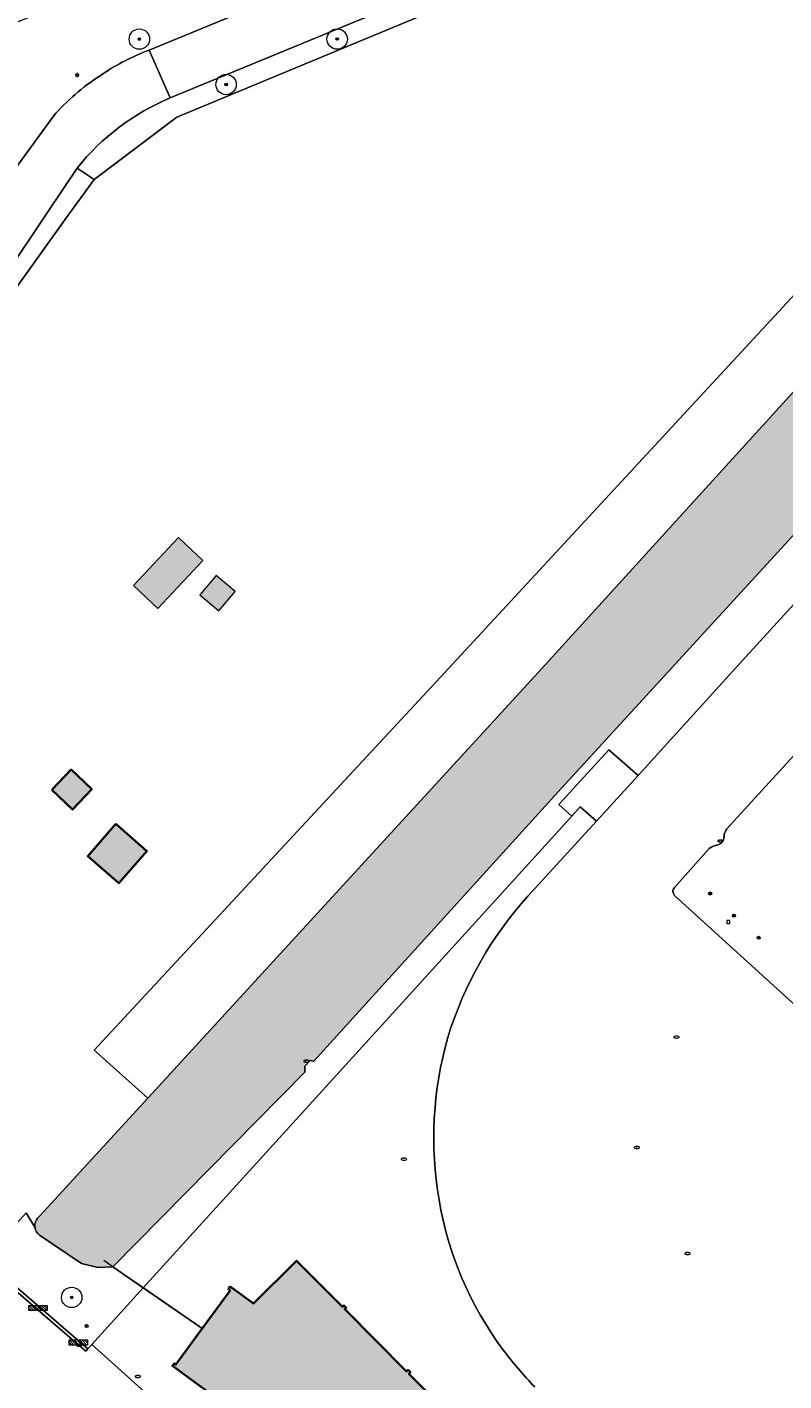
# Model space of a CAD drawing. Header units: metres. Extents: x 125349 to 128236, y 501602 to 503797.
# Tile 590 of 656: x 127421 to 127495, y 502930 to 503063. Entities that reach past the tile are written whole.
import ezdxf
from ezdxf.enums import TextEntityAlignment as Align

# ---------------------------------------------------------------- set-up
doc = ezdxf.new("R2010")
doc.units = ezdxf.units.M
doc.linetypes.add('IE-TERREINAFSCHEIDING-SO', pattern=[10, 8, -2])
doc.layers.get('0').update_dxf_attribs({"linetype": 'CONTINUOUS'})
for name, color, linetype, lineweight in [('B-WE-GR-BEPLANTING_CULTUUR_BOSPLANTSOEN-GV', 90, 'CONTINUOUS', 18), ('B-WE-GR-BOOM-S-500', 90, 'CONTINUOUS', 18), ('B-WE-GR-GROENVOORZIENING-GV', 80, 'CONTINUOUS', 18), ('B-WE-IE-MEUBILAIR-S', 7, 'CONTINUOUS', 18), ('B-WE-IE-MEUBILAIR_WEGMEUBILAIR-S', 7, 'CONTINUOUS', 18), ('B-WE-IE-TERREINAFSCHEIDING-G', 210, 'IE-TERREINAFSCHEIDING-SO', 18), ('B-WE-IE-TERREINAFSCHEIDING_KUNSTMATIG_HEKWERK-G', 20, 'IE-TERREINAFSCHEIDING_KUNSTMATIG-SO', 18), ('B-WE-OG-BEBOUWING-GV', 7, 'CONTINUOUS', 35), ('B-WE-OG-BEBOUWING_SCHUUR-GV', 7, 'CONTINUOUS', 18), ('B-WE-OG-TERREIN_BEGROEID-GV', 7, 'CONTINUOUS', 18), ('B-WE-OG-TERREIN_ERF-GV', 7, 'CONTINUOUS', 18), ('B-WE-OG-WATER-GV', 130, 'CONTINUOUS', 18), ('B-WE-VH-GESLOTENVERHARDING-GV', 10, 'CONTINUOUS', 18), ('B-WE-VH-GESLOTENVERHARDING_ASFALT-GV', 10, 'CONTINUOUS', 18), ('B-WE-VH-GESLOTENVERHARDING_BETON-GV', 10, 'CONTINUOUS', 18), ('B-WE-VH-OPENVERHARDING-GV', 90, 'CONTINUOUS', 18)]:
    doc.layers.add(name, color=color, linetype=linetype, lineweight=lineweight)
for name, color, linetype, lineweight, true_color in [('B-WE-OG-BEBOUWING-V', 7, 'CONTINUOUS', 18, 0xcc646e), ('B-WE-OG-BEBOUWING_SCHUUR-V', 7, 'CONTINUOUS', 18, 0xcc646e), ('B-WE-OG-WATER-V', 7, 'CONTINUOUS', 18, 0xbee8ff)]:
    doc.layers.add(name, color=color, linetype=linetype, lineweight=lineweight, true_color=true_color)
doc.styles.add('NLCS-ISO', font='NLCS-ISO.ttf')
doc.linetypes.add('IE-TERREINAFSCHEIDING_KUNSTMATIG-SO', pattern='A,4,[82,NLCS.SHX,S=0.75,R=90,X=0,Y=0],4,-2', length=10)

# ---------------------------------------------------------------- blocks, each defined once
blk = doc.blocks.new('SIE-MEUBILAIR_BORD_RECLAME-SO')
blk.add_lwpolyline([(-0.75, -0.75), (0.75, -0.75), (0.75, 0.75), (-0.75, 0.75)], close=True)
at = {"style": 'NLCS-ISO'}
blk.add_text('rb', height=0.75, dxfattribs=at).set_placement((0, 0), align=Align.MIDDLE_CENTER)
blk = doc.blocks.new('SIE-MEUBILAIR_PAAL_VLAGGENMAST-SO')
h = blk.add_hatch(color=256)
h.dxf.hatch_style = 1
h.paths.add_polyline_path([(-0.18, 0.5), (0.32, 0.25), (-0.18, 0)])
blk.add_line((-0.18, 0), (-0.18, -0.47))
blk.add_lwpolyline([(-0.18, 0.5), (0.32, 0.25), (-0.18, 0)], close=True)
blk.add_circle((0, 0), 0.75)
blk = doc.blocks.new('SIE-MEUBILAIR_PAAL_LICHTMAST-SO')
for points in [[(-0.62, 0), (-1, 0)], [(-0.71, 0.71), (-0.44, 0.44)], [(0, 1), (0, 0.62)], [(0.44, 0.44), (0.71, 0.71)], [(1, 0), (0.62, 0)], [(-0.71, -0.71), (-0.44, -0.44)], [(0, -0.62), (0, -1)], [(0.44, -0.44), (0.71, -0.71)]]:
    blk.add_lwpolyline(points)
blk.add_circle((0, 0), 0.5)
blk = doc.blocks.new('SIE-MEUBILAIR_PUT_KOLK-SO')
blk.add_ellipse((0, 0), major_axis=(1.25, 0), ratio=0.54)
at = {"style": 'NLCS-ISO'}
blk.add_text('klk', height=0.75, dxfattribs=at).set_placement((0.03, 0), align=Align.MIDDLE_CENTER)
blk = doc.blocks.new('SIE-MEUBILAIR_PUT_RIOOLPUT-SO')
blk.add_ellipse((0, 0), major_axis=(1.25, 0), ratio=0.54)
at = {"style": 'NLCS-ISO'}
blk.add_text('ri', height=0.75, dxfattribs=at).set_placement((-0.04, 0.07), align=Align.MIDDLE_CENTER)
blk = doc.blocks.new('SIE-WEG_FIETSREK-SO')
for p, q in [((-4.5, 1.25), (-2, -1.25)), ((-4.5, 0), (-3.25, -1.25)), ((-3.25, 1.25), (-0.75, -1.25)), ((-2, 1.25), (0.5, -1.25)), ((-0.75, 1.25), (1.75, -1.25)), ((0.5, 1.25), (3, -1.25)), ((1.76, 1.25), (4.26, -1.25)), ((3.01, 1.25), (4.5, -0.24)), ((4.26, 1.25), (4.5, 1.01))]:
    blk.add_line(p, q)
at = {"flags": 128}
blk.add_lwpolyline([(4.51, -1.25), (-4.51, -1.25), (-4.51, 1.25), (4.51, 1.25), (4.51, -1.25)], close=True, dxfattribs=at)
blk = doc.blocks.new('SGR-BOOM_01-SO')
at = {"linetype": 'ByBlock', "lineweight": 18}
h = blk.add_hatch(color=0, dxfattribs=at)
h.dxf.hatch_style = 1
edge = h.paths.add_edge_path()
edge.add_arc((0, 0), 0.25, 0, 360)
at = {"color": 0, "linetype": 'ByBlock', "lineweight": 18}
for radius in [2, 0.25]:
    blk.add_circle((0, 0), radius, dxfattribs=at)

msp = doc.modelspace()

# ---------------------------------------------------------------- hatches: boundary and pattern name
at = {"layer": 'B-WE-OG-BEBOUWING-V'}
for points in [[(127423.111, 502988.072), (127425.142, 502986.142), (127427.031, 502988.13), (127425, 502990.06)], [(127429.391, 502984.733), (127426.642, 502981.575), (127429.695, 502978.916), (127432.445, 502982.073)], [(127438.336, 502925.34), (127451.015, 502916.063), (127455.116, 502921.569), (127462.485, 502915.881), (127467.757, 502921.131), (127461.244, 502927.671), (127458.119, 502930.812), (127458.263, 502930.956), (127458.037, 502931.181), (127457.894, 502931.039), (127451.828, 502937.135), (127451.976, 502937.282), (127451.747, 502937.511), (127451.6, 502937.365), (127447.11, 502941.886), (127442.889, 502937.701), (127440.612, 502939.354), (127440.424, 502939.094), (127440.586, 502938.977), (127437.863, 502935.245), (127435.286, 502931.712), (127435.12, 502931.827), (127434.932, 502931.58), (127440.124, 502927.787)]]:
    msp.add_hatch(color=256, dxfattribs=at).paths.add_polyline_path(points)
at = {"layer": 'B-WE-OG-BEBOUWING_SCHUUR-V'}
for points in [[(127435.546, 503012.817), (127431.124, 503008.114), (127433.503, 503005.877), (127437.925, 503010.581)], [(127439.217, 503009.101), (127437.625, 503007.209), (127439.5, 503005.632), (127441.092, 503007.524)]]:
    msp.add_hatch(color=256, dxfattribs=at).paths.add_polyline_path(points)
at = {"layer": 'B-WE-OG-WATER-V'}
h = msp.add_hatch(color=256, dxfattribs=at)
edge = h.paths.add_edge_path()
edge.add_line((127432.539, 502957.847), (127421.941, 502946.288))
edge.add_arc((127422.642, 502945.332), 1.185, 126.26465, 190.31873)
edge.add_arc((127422.637, 502945.328), 1.179, 190.14287, 231.64352)
edge.add_line((127421.905, 502944.403), (127426.034, 502941.623))
edge.add_line((127426.034, 502941.623), (127427.626, 502941.232))
edge.add_line((127427.626, 502941.232), (127429.087, 502941.308))
edge.add_line((127429.087, 502941.308), (127447.902, 502960.386))
edge.add_line((127447.902, 502960.386), (127447.932, 502960.981))
edge.add_line((127447.932, 502960.981), (127448.426, 502961.529))
edge.add_line((127448.426, 502961.529), (127448.8, 502961.457))
edge.add_line((127448.8, 502961.457), (127472.763, 502987.866))
edge.add_line((127472.763, 502987.866), (127483.865, 503000))
edge.add_line((127483.865, 503000), (127500, 503017.634))
edge.add_line((127500, 503017.634), (127515.362, 503034.423))
edge.add_line((127515.362, 503034.423), (127516.211, 503034.438))
edge.add_line((127516.211, 503034.438), (127516.821, 503035.19))
edge.add_line((127516.821, 503035.19), (127517.428, 503036.549))
edge.add_line((127517.428, 503036.549), (127556.429, 503080.545))
edge.add_arc((127553.234, 503082.523), 3.758, 328.23038, 397.05927)
edge.add_line((127556.233, 503084.788), (127553.759, 503088.022))
edge.add_line((127553.759, 503088.022), (127552.532, 503089.004))
edge.add_line((127552.532, 503089.004), (127551.12, 503088.464))
edge.add_line((127551.12, 503088.464), (127524.556, 503058.975))
edge.add_line((127524.556, 503058.975), (127500, 503031.715))
edge.add_line((127500, 503031.715), (127471.19, 503000))
edge.add_line((127471.19, 503000), (127432.539, 502957.847))

# ---------------------------------------------------------------- linework, layer by layer
at = {"layer": 'B-WE-GR-BEPLANTING_CULTUUR_BOSPLANTSOEN-GV', "flags": 128}
for points in [[(127432.35, 503060.515), (127432.65, 503060.638), (127500, 503088.367), (127563.209, 503114.298), (127560.127, 503117.085), (127557.609, 503119.4), (127500, 503096.01), (127363.988, 503040.735)], [(127416.332, 503044.646), (127423.269, 503054.15)], [(127421.476, 502945.12), (127420.6, 502946.583), (127417.374, 502943.066), (127416.456, 502942.028)], [(127429.087, 502941.308), (127427.626, 502941.232), (127426.034, 502941.623), (127421.905, 502944.403)], [(127416.456, 502942.028), (127426.657, 502933.258), (127427.027, 502933.675), (127432.08, 502939.24), (127429.087, 502941.308)]]:
    msp.add_lwpolyline(points, dxfattribs=at)
at = {"layer": 'B-WE-GR-BEPLANTING_CULTUUR_BOSPLANTSOEN-GV'}
for points in [[(127427.84, 503058.112, -0.057428), (127432.35, 503060.515)], [(127423.269, 503054.15, -0.0685678), (127427.84, 503058.112)], [(127421.905, 502944.403, -0.1830863), (127421.476, 502945.12)]]:
    msp.add_lwpolyline(points, format="xyb", dxfattribs=at)
at = {"layer": 'B-WE-GR-GROENVOORZIENING-GV', "flags": 128}
msp.add_lwpolyline([(127556.429, 503080.545), (127517.428, 503036.549), (127516.821, 503035.19), (127516.211, 503034.438), (127515.362, 503034.423), (127500, 503017.634), (127483.865, 503000), (127472.763, 502987.866), (127448.8, 502961.457), (127448.426, 502961.529), (127447.932, 502960.981), (127447.902, 502960.386), (127429.087, 502941.308), (127432.08, 502939.24), (127474.085, 502985.501), (127472.824, 502986.641), (127477.707, 502991.999), (127480.575, 502989.497), (127490.134, 503000), (127500, 503010.841)], dxfattribs=at)
for points in [[(127524.556, 503058.975), (127520.448, 503062.832), (127500, 503041.081), (127462.024, 503000), (127427.265, 502962.551), (127432.539, 502957.847), (127471.19, 503000), (127500, 503031.715)], [(127424.566, 503044.201), (127427.255, 503047.935), (127425.593, 503049.047), (127422.653, 503044.652), (127405.904, 503019.617), (127407.355, 503018.629), (127410.168, 503023.366), (127419.284, 503036.866)]]:
    msp.add_lwpolyline(points, close=True, dxfattribs=at)
at = {"layer": 'B-WE-IE-TERREINAFSCHEIDING-G', "flags": 128}
msp.add_lwpolyline([(127437.863, 502935.245), (127437.639, 502935.399), (127428.208, 502941.915)], dxfattribs=at)
at = {"layer": 'B-WE-IE-TERREINAFSCHEIDING_KUNSTMATIG_HEKWERK-G', "flags": 128}
msp.add_lwpolyline([(127419.284, 503036.866), (127424.566, 503044.201), (127427.255, 503047.935)], dxfattribs=at)
at = {"layer": 'B-WE-OG-BEBOUWING-GV', "flags": 128}
for points in [[(127423.111, 502988.072), (127425.142, 502986.142), (127427.031, 502988.13), (127425, 502990.06)], [(127429.391, 502984.733), (127426.642, 502981.575), (127429.695, 502978.916), (127432.445, 502982.073)], [(127438.336, 502925.34), (127451.015, 502916.063), (127455.116, 502921.569), (127462.485, 502915.881), (127467.757, 502921.131), (127461.244, 502927.671), (127458.119, 502930.812), (127458.263, 502930.956), (127458.037, 502931.181), (127457.894, 502931.039), (127451.828, 502937.135), (127451.976, 502937.282), (127451.747, 502937.511), (127451.6, 502937.365), (127447.11, 502941.886), (127442.889, 502937.701), (127440.612, 502939.354), (127440.424, 502939.094), (127440.586, 502938.977), (127437.863, 502935.245), (127435.286, 502931.712), (127435.12, 502931.827), (127434.932, 502931.58), (127440.124, 502927.787)]]:
    msp.add_lwpolyline(points, close=True, dxfattribs=at)
at = {"layer": 'B-WE-OG-BEBOUWING_SCHUUR-GV', "flags": 128}
for points in [[(127435.546, 503012.817), (127431.124, 503008.114), (127433.503, 503005.877), (127437.925, 503010.581)], [(127439.217, 503009.101), (127437.625, 503007.209), (127439.5, 503005.632), (127441.092, 503007.524)]]:
    msp.add_lwpolyline(points, close=True, dxfattribs=at)
at = {"layer": 'B-WE-OG-TERREIN_BEGROEID-GV', "flags": 128}
for points in [[(127425.593, 503049.047), (127427.255, 503047.935), (127427.662, 503048.242), (127435.367, 503054.038), (127500, 503080.929), (127499.335, 503082.601)], [(127499.335, 503082.601), (127434.719, 503055.934)], [(127500.271, 502996.29), (127500, 502995.993), (127489.28, 502984.235)], [(127487.56, 502982.311), (127484.139, 502978.489)], [(127484.165, 502977.726), (127500, 502963.306), (127520.334, 502944.789)]]:
    msp.add_lwpolyline(points, dxfattribs=at)
at = {"layer": 'B-WE-OG-TERREIN_BEGROEID-GV'}
for points in [[(127434.719, 503055.934, 0.126581), (127425.593, 503049.047)], [(127489.28, 502984.235, 0.1614373), (127489.009, 502983.512)], [(127488.253, 502982.639, 0.1300948), (127487.56, 502982.311)], [(127489.009, 502983.512, -0.3824544), (127488.253, 502982.639)], [(127484.139, 502978.489, 0.3984561), (127484.165, 502977.726)]]:
    msp.add_lwpolyline(points, format="xyb", dxfattribs=at)
at = {"layer": 'B-WE-OG-TERREIN_ERF-GV', "flags": 128}
for points in [[(127500, 503080.929), (127435.367, 503054.038), (127427.662, 503048.242), (127427.255, 503047.935), (127424.566, 503044.201), (127419.284, 503036.866), (127410.168, 503023.366), (127407.355, 503018.629), (127407.104, 503018.271), (127399.028, 503006.384), (127395.702, 503001.405), (127394.504, 503000), (127393.031, 502998.273), (127379.64, 502978.083), (127380.453, 502975.113), (127398.302, 502960.44), (127398.582, 502960.573), (127401.592, 502958.129), (127401.554, 502957.987), (127402.54, 502957.015), (127402.197, 502956.706), (127417.374, 502943.066), (127420.6, 502946.583), (127421.476, 502945.12)], [(127421.941, 502946.288), (127432.539, 502957.847), (127427.265, 502962.551), (127462.024, 503000), (127500, 503041.081)], [(127469.789, 502977.644), (127476.494, 502985.012), (127474.911, 502986.411), (127474.085, 502985.501), (127432.08, 502939.24), (127437.639, 502935.399), (127437.863, 502935.245), (127440.586, 502938.977), (127440.424, 502939.094), (127440.612, 502939.354), (127442.889, 502937.701), (127447.11, 502941.886), (127451.6, 502937.365), (127451.747, 502937.511), (127451.976, 502937.282), (127451.828, 502937.135), (127457.894, 502931.039), (127458.037, 502931.181), (127458.263, 502930.956), (127458.119, 502930.812), (127461.244, 502927.671)]]:
    msp.add_lwpolyline(points, dxfattribs=at)
for points in [[(127423.111, 502988.072), (127425, 502990.06), (127427.031, 502988.13), (127425.142, 502986.142)], [(127429.391, 502984.733), (127432.445, 502982.073), (127429.695, 502978.916), (127426.642, 502981.575)]]:
    msp.add_lwpolyline(points, close=True, dxfattribs=at)
at = {"layer": 'B-WE-OG-TERREIN_ERF-GV'}
for points in [[(127461.938, 502963.792, -0.110643), (127469.789, 502977.644)], [(127461.074, 502947.852, -0.1126747), (127461.938, 502963.792)], [(127467.305, 502933.226, -0.1193227), (127461.074, 502947.852)], [(127421.476, 502945.12, -0.2870008), (127421.941, 502946.288)], [(127470.46, 502929.513, -0.0343485), (127467.305, 502933.226)]]:
    msp.add_lwpolyline(points, format="xyb", dxfattribs=at)
at = {"layer": 'B-WE-OG-WATER-GV', "flags": 128}
for points in [[(127556.233, 503084.788), (127553.759, 503088.022), (127552.532, 503089.004), (127551.12, 503088.464), (127524.556, 503058.975), (127500, 503031.715), (127471.19, 503000), (127432.539, 502957.847)], [(127421.905, 502944.403), (127426.034, 502941.623), (127427.626, 502941.232), (127429.087, 502941.308), (127447.902, 502960.386), (127447.932, 502960.981), (127448.426, 502961.529), (127448.8, 502961.457), (127472.763, 502987.866), (127483.865, 503000), (127500, 503017.634)], [(127432.539, 502957.847), (127421.941, 502946.288)]]:
    msp.add_lwpolyline(points, dxfattribs=at)
at = {"layer": 'B-WE-OG-WATER-GV'}
for points in [[(127421.941, 502946.288, 0.2870008), (127421.476, 502945.12)], [(127421.476, 502945.12, 0.1830863), (127421.905, 502944.403)]]:
    msp.add_lwpolyline(points, format="xyb", dxfattribs=at)
at = {"layer": 'B-WE-VH-GESLOTENVERHARDING-GV', "flags": 128}
for points in [[(127544.83, 503060.101), (127500, 503010.841), (127490.134, 503000), (127480.575, 502989.497), (127476.494, 502985.012)], [(127489.28, 502984.235), (127500, 502995.993)], [(127476.494, 502985.012), (127469.789, 502977.644)], [(127484.139, 502978.489), (127487.56, 502982.311)], [(127500, 502963.306), (127484.165, 502977.726)]]:
    msp.add_lwpolyline(points, dxfattribs=at)
at = {"layer": 'B-WE-VH-GESLOTENVERHARDING-GV'}
for points in [[(127489.009, 502983.512, -0.1614373), (127489.28, 502984.235)], [(127487.56, 502982.311, -0.1300948), (127488.253, 502982.639)], [(127488.253, 502982.639, 0.3824544), (127489.009, 502983.512)], [(127484.165, 502977.726, -0.3984561), (127484.139, 502978.489)], [(127469.789, 502977.644, 0.110643), (127461.938, 502963.792)], [(127461.938, 502963.792, 0.1126747), (127461.074, 502947.852)], [(127461.074, 502947.852, 0.1193227), (127467.305, 502933.226)], [(127467.305, 502933.226, 0.0343485), (127470.46, 502929.513)]]:
    msp.add_lwpolyline(points, format="xyb", dxfattribs=at)
at = {"layer": 'B-WE-VH-GESLOTENVERHARDING_ASFALT-GV', "flags": 128}
msp.add_lwpolyline([(127432.65, 503060.638), (127434.719, 503055.934), (127499.335, 503082.601), (127500, 503082.876), (127542.77, 503100.581), (127552.621, 503104.659), (127567.063, 503110.637), (127575.914, 503114.301), (127575.146, 503116.395), (127574.027, 503118.736), (127563.209, 503114.298), (127500, 503088.367)], close=True, dxfattribs=at)
msp.add_lwpolyline([(127434.698, 502926.642), (127434.742, 502926.747), (127427.027, 502933.675), (127426.657, 502933.258), (127426.446, 502933.02), (127425.795, 502933.592), (127413.4, 502944.224), (127401.255, 502954.678), (127394.385, 502960.581), (127384.544, 502969.036), (127383.324, 502970.083), (127379.312, 502973.526)], dxfattribs=at)
at = {"layer": 'B-WE-VH-GESLOTENVERHARDING_BETON-GV', "flags": 128}
for points in [[(127432.65, 503060.638), (127432.35, 503060.515)], [(127434.719, 503055.934), (127432.65, 503060.638)], [(127423.269, 503054.15), (127416.332, 503044.646), (127412.621, 503038.721), (127387.317, 503000), (127384.811, 502996.165), (127380.126, 502989.286)], [(127422.653, 503044.652), (127425.593, 503049.047)], [(127349.232, 502946.336), (127350.25, 502945.657), (127354.562, 502942.78), (127359.296, 502949.877), (127366.167, 502959.798), (127380.006, 502980.702), (127392.781, 503000), (127393.107, 503000.487), (127396.626, 503005.748), (127396.751, 503005.934), (127405.833, 503019.51), (127405.904, 503019.617), (127422.653, 503044.652)]]:
    msp.add_lwpolyline(points, dxfattribs=at)
at = {"layer": 'B-WE-VH-GESLOTENVERHARDING_BETON-GV'}
for points in [[(127432.35, 503060.515, 0.057428), (127427.84, 503058.112)], [(127427.84, 503058.112, 0.0685678), (127423.269, 503054.15)], [(127425.593, 503049.047, -0.126581), (127434.719, 503055.934)]]:
    msp.add_lwpolyline(points, format="xyb", dxfattribs=at)
at = {"layer": 'B-WE-VH-OPENVERHARDING-GV', "flags": 128}
for points in [[(127474.085, 502985.501), (127474.911, 502986.411), (127476.494, 502985.012), (127480.575, 502989.497), (127477.707, 502991.999), (127472.824, 502986.641)], [(127400.874, 502955.426), (127396.204, 502959.441), (127383.553, 502970.318), (127383.324, 502970.083), (127384.544, 502969.036), (127394.385, 502960.581), (127401.255, 502954.678), (127413.4, 502944.224), (127425.795, 502933.592), (127426.446, 502933.02), (127426.657, 502933.258), (127416.456, 502942.028)], [(127438.336, 502925.34), (127440.124, 502927.787), (127434.932, 502931.58), (127435.12, 502931.827), (127435.286, 502931.712), (127437.863, 502935.245), (127437.639, 502935.399), (127432.08, 502939.24), (127427.027, 502933.675), (127434.742, 502926.747), (127434.698, 502926.642), (127436.493, 502925.687), (127437.427, 502925.354), (127438.315, 502925.202)]]:
    msp.add_lwpolyline(points, close=True, dxfattribs=at)

# ---------------------------------------------------------------- block references
at = {"layer": 'B-WE-GR-BOOM-S-500', "xscale": 0.5, "yscale": 0.5, "zscale": 0.5}
for p in [(127431.697, 503061.709), (127451.085, 503061.713), (127440.197, 503057.256), (127425.064, 502938.292)]:
    msp.add_blockref('SGR-BOOM_01-SO', p, dxfattribs=at)
at = {"layer": 'B-WE-IE-MEUBILAIR-S', "xscale": 0.2, "yscale": 0.2, "zscale": 0.2}
for name, p in [('SIE-MEUBILAIR_PAAL_LICHTMAST-SO', (127425.604, 503058.188)), ('SIE-MEUBILAIR_PUT_KOLK-SO', (127488.657, 502983.053)), ('SIE-MEUBILAIR_PAAL_VLAGGENMAST-SO', (127487.649, 502977.906)), ('SIE-MEUBILAIR_PAAL_VLAGGENMAST-SO', (127489.974, 502975.729)), ('SIE-MEUBILAIR_BORD_RECLAME-SO', (127489.442, 502975.122)), ('SIE-MEUBILAIR_PAAL_VLAGGENMAST-SO', (127492.407, 502973.564)), ('SIE-MEUBILAIR_PUT_KOLK-SO', (127484.357, 502963.83)), ('SIE-MEUBILAIR_PUT_KOLK-SO', (127448.072, 502961.468)), ('SIE-MEUBILAIR_PUT_KOLK-SO', (127480.463, 502952.987)), ('SIE-MEUBILAIR_PUT_RIOOLPUT-SO', (127457.628, 502951.858)), ('SIE-MEUBILAIR_PUT_KOLK-SO', (127485.438, 502942.591)), ('SIE-MEUBILAIR_PAAL_VLAGGENMAST-SO', (127426.523, 502935.488)), ('SIE-MEUBILAIR_PUT_KOLK-SO', (127425.795, 502933.592)), ('SIE-MEUBILAIR_PUT_KOLK-SO', (127431.536, 502930.541))]:
    msp.add_blockref(name, p, dxfattribs=at)
at = {"layer": 'B-WE-IE-MEUBILAIR_WEGMEUBILAIR-S', "xscale": 0.2, "yscale": 0.2, "zscale": 0.2}
for p in [(127421.763, 502937.252), (127425.71, 502933.874)]:
    msp.add_blockref('SIE-WEG_FIETSREK-SO', p, dxfattribs=at)

doc.saveas('drawing.dxf')
